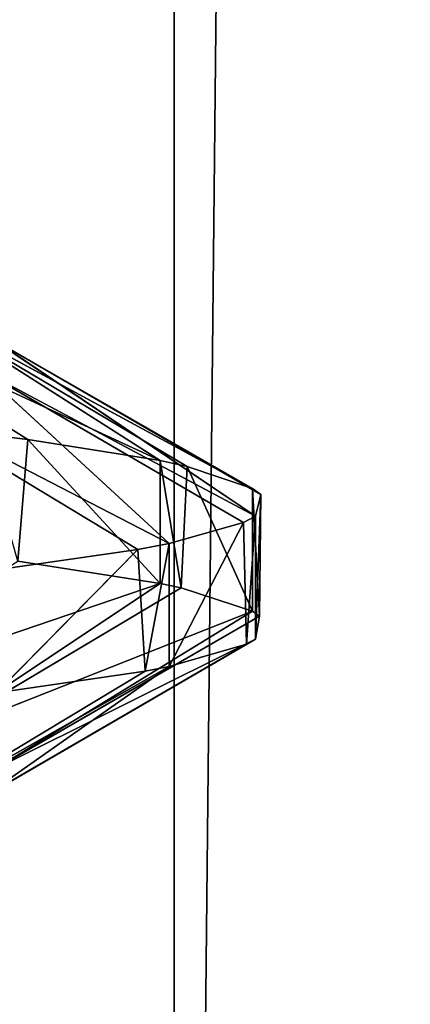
# Model space of a CAD drawing. Extents: x 12 to 103, y 2 to 366.
# Tile 573 of 656: x 61.473 to 61.87, y 248.98 to 249.981. Entities that reach past the tile are written whole.
import ezdxf

# ---------------------------------------------------------------- set-up
doc = ezdxf.new("R2010")
doc.units = 0
doc.header["$LTSCALE"] = 2.54
doc.layers.get('0').update_dxf_attribs({"color": 13, "linetype": 'CONTINUOUS'})

# ---------------------------------------------------------------- blocks, each defined once
blk = doc.blocks.new('SZCZOTKA_DO_WC_EQULA_WISZ_')
at = {"color": 0}
for p, q in [((61.6301, 245.935, 51.2697), (62.8801, 365.435, 51.8878)), ((61.6301, 245.935, 51.2697), (62.8801, 365.435, 51.8878)), ((61.6301, 245.935, 51.2697), (61.6301, 365.435, 51.2697)), ((61.6301, 245.935, 51.2697), (61.6301, 365.435, 51.2697)), ((61.4812, 249.5542, 57.5435), (61.2323, 249.7104, 57.6499)), ((61.2323, 249.7104, 57.6499), (61.6157, 249.5328, 57.9289)), ((61.2323, 249.7104, 57.6499), (61.6157, 249.5328, 57.9289)), ((61.4812, 249.5542, 57.5435), (61.2323, 249.7104, 57.6499)), ((61.7096, 249.5046, 58.4433), (61.3797, 249.6832, 58.0987)), ((61.3797, 249.6832, 58.0987), (61.6157, 249.5328, 57.9289)), ((61.3797, 249.6832, 58.0987), (61.6157, 249.5328, 57.9289)), ((61.3797, 249.6832, 58.0987), (61.6432, 249.5269, 58.0368)), ((61.3797, 249.6832, 58.0987), (61.6432, 249.5269, 58.0368)), ((61.7096, 249.5046, 58.4433), (61.3797, 249.6832, 58.0987)), ((61.7182, 249.4983, 58.559), (61.4479, 249.6546, 58.5738)), ((61.4479, 249.6546, 58.5738), (61.7127, 249.4762, 58.9663)), ((61.4479, 249.6546, 58.5738), (61.7127, 249.4762, 58.9663)), ((61.7096, 249.5046, 58.4433), (61.4479, 249.6546, 58.5738)), ((61.7182, 249.4983, 58.559), (61.4479, 249.6546, 58.5738)), ((61.7096, 249.5046, 58.4433), (61.4479, 249.6546, 58.5738)), ((61.625, 249.4484, 59.4818), (61.4319, 249.6259, 59.0537)), ((61.4319, 249.6259, 59.0537), (61.7127, 249.4762, 58.9663)), ((61.4319, 249.6259, 59.0537), (61.7127, 249.4762, 58.9663)), ((61.4319, 249.6259, 59.0537), (61.7005, 249.4697, 59.0865)), ((61.4319, 249.6259, 59.0537), (61.7005, 249.4697, 59.0865)), ((61.625, 249.4484, 59.4818), (61.4319, 249.6259, 59.0537)), ((61.5929, 249.4423, 59.5952), (61.334, 249.5986, 59.5165)), ((61.625, 249.4484, 59.4818), (61.334, 249.5986, 59.5165)), ((61.5929, 249.4423, 59.5952), (61.334, 249.5986, 59.5165)), ((61.625, 249.4484, 59.4818), (61.334, 249.5986, 59.5165)), ((61.4339, 249.56, 57.4386), (61.4812, 249.5542, 57.5435)), ((61.4339, 249.56, 57.4386), (61.4812, 249.5542, 57.5435)), ((61.4812, 249.5542, 57.5435), (61.471, 249.4305, 57.52)), ((61.4812, 249.5542, 57.5435), (61.471, 249.4305, 57.52)), ((61.4812, 249.5542, 57.5435), (61.6157, 249.4078, 57.9289)), ((61.4812, 249.5542, 57.5435), (61.6157, 249.4078, 57.9289)), ((61.4812, 249.5542, 57.5435), (61.6157, 249.5328, 57.9289)), ((61.4812, 249.5542, 57.5435), (61.6157, 249.5328, 57.9289)), ((61.6157, 249.5328, 57.9289), (61.6157, 249.4078, 57.9289)), ((61.6157, 249.5328, 57.9289), (61.6157, 249.4078, 57.9289)), ((61.6157, 249.5328, 57.9289), (61.6371, 249.4033, 58.0113)), ((61.6157, 249.5328, 57.9289), (61.6371, 249.4033, 58.0113)), ((61.6157, 249.5328, 57.9289), (61.6432, 249.5269, 58.0368)), ((61.6157, 249.5328, 57.9289), (61.6432, 249.5269, 58.0368)), ((61.6432, 249.5269, 58.0368), (61.6371, 249.4033, 58.0113)), ((61.6432, 249.5269, 58.0368), (61.6371, 249.4033, 58.0113)), ((61.6432, 249.5269, 58.0368), (61.7096, 249.3796, 58.4433)), ((61.6432, 249.5269, 58.0368), (61.7096, 249.3796, 58.4433)), ((61.6432, 249.5269, 58.0368), (61.7096, 249.5046, 58.4433)), ((61.6432, 249.5269, 58.0368), (61.7096, 249.5046, 58.4433)), ((61.7096, 249.5046, 58.4433), (61.7096, 249.3796, 58.4433)), ((61.7096, 249.5046, 58.4433), (61.7096, 249.3796, 58.4433)), ((61.7096, 249.5046, 58.4433), (61.7166, 249.3747, 58.5326)), ((61.7096, 249.5046, 58.4433), (61.7166, 249.3747, 58.5326)), ((61.7096, 249.5046, 58.4433), (61.7182, 249.4983, 58.559)), ((61.7096, 249.5046, 58.4433), (61.7182, 249.4983, 58.559)), ((61.7182, 249.4983, 58.559), (61.7127, 249.3512, 58.9663)), ((61.7182, 249.4983, 58.559), (61.7127, 249.3512, 58.9663)), ((61.7182, 249.4983, 58.559), (61.7127, 249.4762, 58.9663)), ((61.7182, 249.4983, 58.559), (61.7127, 249.4762, 58.9663)), ((61.7182, 249.4983, 58.559), (61.7166, 249.3747, 58.5326)), ((61.7182, 249.4983, 58.559), (61.7166, 249.3747, 58.5326)), ((61.7127, 249.4762, 58.9663), (61.7005, 249.4697, 59.0865)), ((61.7127, 249.4762, 58.9663), (61.7005, 249.4697, 59.0865)), ((61.7127, 249.4762, 58.9663), (61.7036, 249.3461, 59.0604)), ((61.7127, 249.4762, 58.9663), (61.7036, 249.3461, 59.0604)), ((61.7127, 249.4762, 58.9663), (61.7127, 249.3512, 58.9663)), ((61.7127, 249.4762, 58.9663), (61.7127, 249.3512, 58.9663)), ((61.7005, 249.4697, 59.0865), (61.625, 249.3234, 59.4818)), ((61.7005, 249.4697, 59.0865), (61.625, 249.3234, 59.4818)), ((61.7005, 249.4697, 59.0865), (61.625, 249.4484, 59.4818)), ((61.7005, 249.4697, 59.0865), (61.625, 249.4484, 59.4818)), ((61.7005, 249.4697, 59.0865), (61.7036, 249.3461, 59.0604)), ((61.7005, 249.4697, 59.0865), (61.7036, 249.3461, 59.0604)), ((61.5929, 249.4423, 59.5952), (61.4491, 249.2966, 59.9742)), ((61.5929, 249.4423, 59.5952), (61.4491, 249.2966, 59.9742)), ((61.5929, 249.4423, 59.5952), (61.4491, 249.4216, 59.9743)), ((61.5929, 249.4423, 59.5952), (61.4491, 249.4216, 59.9743)), ((61.625, 249.4484, 59.4818), (61.5929, 249.4423, 59.5952)), ((61.625, 249.4484, 59.4818), (61.5929, 249.4423, 59.5952)), ((61.5929, 249.4423, 59.5952), (61.6003, 249.3186, 59.5705)), ((61.5929, 249.4423, 59.5952), (61.6003, 249.3186, 59.5705)), ((61.625, 249.4484, 59.4818), (61.6003, 249.3186, 59.5705)), ((61.625, 249.4484, 59.4818), (61.6003, 249.3186, 59.5705)), ((61.625, 249.4484, 59.4818), (61.625, 249.3234, 59.4818)), ((61.625, 249.4484, 59.4818), (61.625, 249.3234, 59.4818)), ((61.6157, 249.4078, 57.9289), (61.471, 249.4305, 57.52)), ((61.6157, 249.4078, 57.9289), (61.471, 249.4305, 57.52)), ((61.2231, 249.2742, 57.6285), (61.6157, 249.4078, 57.9289)), ((61.2231, 249.2742, 57.6285), (61.6157, 249.4078, 57.9289)), ((61.6157, 249.4078, 57.9289), (61.3742, 249.2471, 58.0755)), ((61.6157, 249.4078, 57.9289), (61.3742, 249.2471, 58.0755)), ((61.6371, 249.4033, 58.0113), (61.3742, 249.2471, 58.0755)), ((61.6371, 249.4033, 58.0113), (61.3742, 249.2471, 58.0755)), ((61.6371, 249.4033, 58.0113), (61.6157, 249.4078, 57.9289)), ((61.6371, 249.4033, 58.0113), (61.6157, 249.4078, 57.9289)), ((61.7096, 249.3796, 58.4433), (61.6371, 249.4033, 58.0113)), ((61.7096, 249.3796, 58.4433), (61.6371, 249.4033, 58.0113)), ((61.3742, 249.2471, 58.0755), (61.7096, 249.3796, 58.4433)), ((61.3742, 249.2471, 58.0755), (61.7096, 249.3796, 58.4433)), ((61.7096, 249.3796, 58.4433), (61.4465, 249.2185, 58.5497)), ((61.7096, 249.3796, 58.4433), (61.4465, 249.2185, 58.5497)), ((61.7166, 249.3747, 58.5326), (61.4465, 249.2185, 58.5497)), ((61.7166, 249.3747, 58.5326), (61.4465, 249.2185, 58.5497)), ((61.7166, 249.3747, 58.5326), (61.7096, 249.3796, 58.4433)), ((61.7166, 249.3747, 58.5326), (61.7096, 249.3796, 58.4433)), ((61.7127, 249.3512, 58.9663), (61.7166, 249.3747, 58.5326)), ((61.7127, 249.3512, 58.9663), (61.7166, 249.3747, 58.5326)), ((61.7127, 249.3512, 58.9663), (61.4347, 249.1898, 59.0299)), ((61.7127, 249.3512, 58.9663), (61.4347, 249.1898, 59.0299)), ((61.4465, 249.2185, 58.5497), (61.7127, 249.3512, 58.9663)), ((61.4465, 249.2185, 58.5497), (61.7127, 249.3512, 58.9663)), ((61.7036, 249.3461, 59.0604), (61.7127, 249.3512, 58.9663)), ((61.7036, 249.3461, 59.0604), (61.7127, 249.3512, 58.9663)), ((61.7036, 249.3461, 59.0604), (61.4347, 249.1898, 59.0299)), ((61.7036, 249.3461, 59.0604), (61.4347, 249.1898, 59.0299)), ((61.625, 249.3234, 59.4818), (61.7036, 249.3461, 59.0604)), ((61.625, 249.3234, 59.4818), (61.7036, 249.3461, 59.0604)), ((61.625, 249.3234, 59.4818), (61.3407, 249.1624, 59.494)), ((61.625, 249.3234, 59.4818), (61.3407, 249.1624, 59.494)), ((61.4347, 249.1898, 59.0299), (61.625, 249.3234, 59.4818)), ((61.4347, 249.1898, 59.0299), (61.625, 249.3234, 59.4818)), ((61.6003, 249.3186, 59.5705), (61.625, 249.3234, 59.4818)), ((61.6003, 249.3186, 59.5705), (61.625, 249.3234, 59.4818)), ((61.6003, 249.3186, 59.5705), (61.3407, 249.1624, 59.494)), ((61.6003, 249.3186, 59.5705), (61.3407, 249.1624, 59.494)), ((61.4491, 249.2966, 59.9742), (61.6003, 249.3186, 59.5705)), ((61.4491, 249.2966, 59.9742), (61.6003, 249.3186, 59.5705))]:
    blk.add_line(p, q, dxfattribs=at)
mesh = blk.add_polyface(dxfattribs=at)
corners = [(61.6301, 245.935, 51.2697), (60.2917, 245.935, 50.878), (61.6301, 365.435, 51.2697)]
mesh.append_faces([[corners[k] for k in face] for face in [(0, 1, 2)]], dxfattribs={"color": 0})
mesh = blk.add_polyface(dxfattribs=at)
corners = [(61.6301, 365.435, 51.2697), (60.2917, 245.935, 50.878), (60.2917, 365.435, 50.878)]
mesh.append_faces([[corners[k] for k in face] for face in [(0, 1, 2)]], dxfattribs={"color": 0})
mesh = blk.add_polyface(dxfattribs=at)
corners = [(62.5631, 245.935, 65.7406), (61.2861, 365.435, 66.3008), (61.2861, 245.935, 66.3008)]
mesh.append_faces([[corners[k] for k in face] for face in [(0, 1, 2)]], dxfattribs={"color": 0})
mesh = blk.add_polyface(dxfattribs=at)
corners = [(62.5631, 365.435, 65.7406), (61.2861, 365.435, 66.3008), (62.5631, 245.935, 65.7406)]
mesh.append_faces([[corners[k] for k in face] for face in [(0, 1, 2)]], dxfattribs={"color": 0})
mesh = blk.add_polyface(dxfattribs=at)
corners = [(62.8801, 245.935, 51.8878), (61.6301, 245.935, 51.2697), (62.8801, 365.435, 51.8878)]
mesh.append_faces([[corners[k] for k in face] for face in [(0, 1, 2)]], dxfattribs={"color": 0})
mesh = blk.add_polyface(dxfattribs=at)
corners = [(62.8801, 365.435, 51.8878), (61.6301, 245.935, 51.2697), (61.6301, 365.435, 51.2697)]
mesh.append_faces([[corners[k] for k in face] for face in [(0, 1, 2)]], dxfattribs={"color": 0})
mesh = blk.add_polyface(dxfattribs=at)
corners = [(61.6157, 249.5328, 57.9289), (61.4812, 249.5542, 57.5435), (61.2323, 249.7104, 57.6499)]
mesh.append_faces([[corners[k] for k in face] for face in [(0, 1, 2)]], dxfattribs={"color": 0})
mesh = blk.add_polyface(dxfattribs=at)
corners = [(61.3797, 249.6832, 58.0987), (61.6157, 249.5328, 57.9289), (61.2323, 249.7104, 57.6499)]
mesh.append_faces([[corners[k] for k in face] for face in [(0, 1, 2)]], dxfattribs={"color": 0})
mesh = blk.add_polyface(dxfattribs=at)
corners = [(61.2323, 249.7104, 57.6499), (61.4812, 249.5542, 57.5435), (61.4339, 249.56, 57.4386)]
mesh.append_faces([[corners[k] for k in face] for face in [(0, 1, 2)]], dxfattribs={"color": 0})
mesh = blk.add_polyface(dxfattribs=at)
corners = [(61.4479, 249.6546, 58.5738), (61.7096, 249.5046, 58.4433), (61.3797, 249.6832, 58.0987)]
mesh.append_faces([[corners[k] for k in face] for face in [(0, 1, 2)]], dxfattribs={"color": 0})
mesh = blk.add_polyface(dxfattribs=at)
corners = [(61.3797, 249.6832, 58.0987), (61.6432, 249.5269, 58.0368), (61.6157, 249.5328, 57.9289)]
mesh.append_faces([[corners[k] for k in face] for face in [(0, 1, 2)]], dxfattribs={"color": 0})
mesh = blk.add_polyface(dxfattribs=at)
corners = [(61.7096, 249.5046, 58.4433), (61.6432, 249.5269, 58.0368), (61.3797, 249.6832, 58.0987)]
mesh.append_faces([[corners[k] for k in face] for face in [(0, 1, 2)]], dxfattribs={"color": 0})
mesh = blk.add_polyface(dxfattribs=at)
corners = [(61.4319, 249.6259, 59.0537), (61.7127, 249.4762, 58.9663), (61.4479, 249.6546, 58.5738)]
mesh.append_faces([[corners[k] for k in face] for face in [(0, 1, 2)]], dxfattribs={"color": 0})
mesh = blk.add_polyface(dxfattribs=at)
corners = [(61.7127, 249.4762, 58.9663), (61.7182, 249.4983, 58.559), (61.4479, 249.6546, 58.5738)]
mesh.append_faces([[corners[k] for k in face] for face in [(0, 1, 2)]], dxfattribs={"color": 0})
mesh = blk.add_polyface(dxfattribs=at)
corners = [(61.4479, 249.6546, 58.5738), (61.7182, 249.4983, 58.559), (61.7096, 249.5046, 58.4433)]
mesh.append_faces([[corners[k] for k in face] for face in [(0, 1, 2)]], dxfattribs={"color": 0})
mesh = blk.add_polyface(dxfattribs=at)
corners = [(61.334, 249.5986, 59.5165), (61.625, 249.4484, 59.4818), (61.4319, 249.6259, 59.0537)]
mesh.append_faces([[corners[k] for k in face] for face in [(0, 1, 2)]], dxfattribs={"color": 0})
mesh = blk.add_polyface(dxfattribs=at)
corners = [(61.7005, 249.4697, 59.0865), (61.7127, 249.4762, 58.9663), (61.4319, 249.6259, 59.0537)]
mesh.append_faces([[corners[k] for k in face] for face in [(0, 1, 2)]], dxfattribs={"color": 0})
mesh = blk.add_polyface(dxfattribs=at)
corners = [(61.625, 249.4484, 59.4818), (61.7005, 249.4697, 59.0865), (61.4319, 249.6259, 59.0537)]
mesh.append_faces([[corners[k] for k in face] for face in [(0, 1, 2)]], dxfattribs={"color": 0})
mesh = blk.add_polyface(dxfattribs=at)
corners = [(61.4491, 249.4216, 59.9743), (61.5929, 249.4423, 59.5952), (61.334, 249.5986, 59.5165)]
mesh.append_faces([[corners[k] for k in face] for face in [(0, 1, 2)]], dxfattribs={"color": 0})
mesh = blk.add_polyface(dxfattribs=at)
corners = [(61.5929, 249.4423, 59.5952), (61.625, 249.4484, 59.4818), (61.334, 249.5986, 59.5165)]
mesh.append_faces([[corners[k] for k in face] for face in [(0, 1, 2)]], dxfattribs={"color": 0})
mesh = blk.add_polyface(dxfattribs=at)
corners = [(61.4339, 249.56, 57.4386), (61.4812, 249.5542, 57.5435), (61.471, 249.4305, 57.52)]
mesh.append_faces([[corners[k] for k in face] for face in [(0, 1, 2)]], dxfattribs={"color": 0})
mesh = blk.add_polyface(dxfattribs=at)
corners = [(61.4812, 249.5542, 57.5435), (61.6157, 249.4078, 57.9289), (61.471, 249.4305, 57.52)]
mesh.append_faces([[corners[k] for k in face] for face in [(0, 1, 2)]], dxfattribs={"color": 0})
mesh = blk.add_polyface(dxfattribs=at)
corners = [(61.4812, 249.5542, 57.5435), (61.6157, 249.5328, 57.9289), (61.6157, 249.4078, 57.9289)]
mesh.append_faces([[corners[k] for k in face] for face in [(0, 1, 2)]], dxfattribs={"color": 0})
mesh = blk.add_polyface(dxfattribs=at)
corners = [(61.6157, 249.5328, 57.9289), (61.6371, 249.4033, 58.0113), (61.6157, 249.4078, 57.9289)]
mesh.append_faces([[corners[k] for k in face] for face in [(0, 1, 2)]], dxfattribs={"color": 0})
mesh = blk.add_polyface(dxfattribs=at)
corners = [(61.6157, 249.5328, 57.9289), (61.6432, 249.5269, 58.0368), (61.6371, 249.4033, 58.0113)]
mesh.append_faces([[corners[k] for k in face] for face in [(0, 1, 2)]], dxfattribs={"color": 0})
mesh = blk.add_polyface(dxfattribs=at)
corners = [(61.6432, 249.5269, 58.0368), (61.7096, 249.3796, 58.4433), (61.6371, 249.4033, 58.0113)]
mesh.append_faces([[corners[k] for k in face] for face in [(0, 1, 2)]], dxfattribs={"color": 0})
mesh = blk.add_polyface(dxfattribs=at)
corners = [(61.6432, 249.5269, 58.0368), (61.7096, 249.5046, 58.4433), (61.7096, 249.3796, 58.4433)]
mesh.append_faces([[corners[k] for k in face] for face in [(0, 1, 2)]], dxfattribs={"color": 0})
mesh = blk.add_polyface(dxfattribs=at)
corners = [(61.7096, 249.5046, 58.4433), (61.7166, 249.3747, 58.5326), (61.7096, 249.3796, 58.4433)]
mesh.append_faces([[corners[k] for k in face] for face in [(0, 1, 2)]], dxfattribs={"color": 0})
mesh = blk.add_polyface(dxfattribs=at)
corners = [(61.7096, 249.5046, 58.4433), (61.7182, 249.4983, 58.559), (61.7166, 249.3747, 58.5326)]
mesh.append_faces([[corners[k] for k in face] for face in [(0, 1, 2)]], dxfattribs={"color": 0})
mesh = blk.add_polyface(dxfattribs=at)
corners = [(61.7182, 249.4983, 58.559), (61.7127, 249.3512, 58.9663), (61.7166, 249.3747, 58.5326)]
mesh.append_faces([[corners[k] for k in face] for face in [(0, 1, 2)]], dxfattribs={"color": 0})
mesh = blk.add_polyface(dxfattribs=at)
corners = [(61.7182, 249.4983, 58.559), (61.7127, 249.4762, 58.9663), (61.7127, 249.3512, 58.9663)]
mesh.append_faces([[corners[k] for k in face] for face in [(0, 1, 2)]], dxfattribs={"color": 0})
mesh = blk.add_polyface(dxfattribs=at)
corners = [(61.7127, 249.4762, 58.9663), (61.7005, 249.4697, 59.0865), (61.7036, 249.3461, 59.0604)]
mesh.append_faces([[corners[k] for k in face] for face in [(0, 1, 2)]], dxfattribs={"color": 0})
mesh = blk.add_polyface(dxfattribs=at)
corners = [(61.7127, 249.4762, 58.9663), (61.7036, 249.3461, 59.0604), (61.7127, 249.3512, 58.9663)]
mesh.append_faces([[corners[k] for k in face] for face in [(0, 1, 2)]], dxfattribs={"color": 0})
mesh = blk.add_polyface(dxfattribs=at)
corners = [(61.7005, 249.4697, 59.0865), (61.625, 249.3234, 59.4818), (61.7036, 249.3461, 59.0604)]
mesh.append_faces([[corners[k] for k in face] for face in [(0, 1, 2)]], dxfattribs={"color": 0})
mesh = blk.add_polyface(dxfattribs=at)
corners = [(61.7005, 249.4697, 59.0865), (61.625, 249.4484, 59.4818), (61.625, 249.3234, 59.4818)]
mesh.append_faces([[corners[k] for k in face] for face in [(0, 1, 2)]], dxfattribs={"color": 0})
mesh = blk.add_polyface(dxfattribs=at)
corners = [(61.5929, 249.4423, 59.5952), (61.4491, 249.2966, 59.9742), (61.6003, 249.3186, 59.5705)]
mesh.append_faces([[corners[k] for k in face] for face in [(0, 1, 2)]], dxfattribs={"color": 0})
mesh = blk.add_polyface(dxfattribs=at)
corners = [(61.5929, 249.4423, 59.5952), (61.4491, 249.4216, 59.9743), (61.4491, 249.2966, 59.9742)]
mesh.append_faces([[corners[k] for k in face] for face in [(0, 1, 2)]], dxfattribs={"color": 0})
mesh = blk.add_polyface(dxfattribs=at)
corners = [(61.625, 249.4484, 59.4818), (61.5929, 249.4423, 59.5952), (61.6003, 249.3186, 59.5705)]
mesh.append_faces([[corners[k] for k in face] for face in [(0, 1, 2)]], dxfattribs={"color": 0})
mesh = blk.add_polyface(dxfattribs=at)
corners = [(61.625, 249.4484, 59.4818), (61.6003, 249.3186, 59.5705), (61.625, 249.3234, 59.4818)]
mesh.append_faces([[corners[k] for k in face] for face in [(0, 1, 2)]], dxfattribs={"color": 0})
mesh = blk.add_polyface(dxfattribs=at)
corners = [(61.6157, 249.4078, 57.9289), (61.2231, 249.2742, 57.6285), (61.471, 249.4305, 57.52)]
mesh.append_faces([[corners[k] for k in face] for face in [(0, 1, 2)]], dxfattribs={"color": 0})
mesh = blk.add_polyface(dxfattribs=at)
corners = [(61.3742, 249.2471, 58.0755), (61.2231, 249.2742, 57.6285), (61.6157, 249.4078, 57.9289)]
mesh.append_faces([[corners[k] for k in face] for face in [(0, 1, 2)]], dxfattribs={"color": 0})
mesh = blk.add_polyface(dxfattribs=at)
corners = [(61.3742, 249.2471, 58.0755), (61.6157, 249.4078, 57.9289), (61.6371, 249.4033, 58.0113)]
mesh.append_faces([[corners[k] for k in face] for face in [(0, 1, 2)]], dxfattribs={"color": 0})
mesh = blk.add_polyface(dxfattribs=at)
corners = [(61.7096, 249.3796, 58.4433), (61.3742, 249.2471, 58.0755), (61.6371, 249.4033, 58.0113)]
mesh.append_faces([[corners[k] for k in face] for face in [(0, 1, 2)]], dxfattribs={"color": 0})
mesh = blk.add_polyface(dxfattribs=at)
corners = [(61.4465, 249.2185, 58.5497), (61.3742, 249.2471, 58.0755), (61.7096, 249.3796, 58.4433)]
mesh.append_faces([[corners[k] for k in face] for face in [(0, 1, 2)]], dxfattribs={"color": 0})
mesh = blk.add_polyface(dxfattribs=at)
corners = [(61.4465, 249.2185, 58.5497), (61.7096, 249.3796, 58.4433), (61.7166, 249.3747, 58.5326)]
mesh.append_faces([[corners[k] for k in face] for face in [(0, 1, 2)]], dxfattribs={"color": 0})
mesh = blk.add_polyface(dxfattribs=at)
corners = [(61.7127, 249.3512, 58.9663), (61.4465, 249.2185, 58.5497), (61.7166, 249.3747, 58.5326)]
mesh.append_faces([[corners[k] for k in face] for face in [(0, 1, 2)]], dxfattribs={"color": 0})
mesh = blk.add_polyface(dxfattribs=at)
corners = [(61.4347, 249.1898, 59.0299), (61.4465, 249.2185, 58.5497), (61.7127, 249.3512, 58.9663)]
mesh.append_faces([[corners[k] for k in face] for face in [(0, 1, 2)]], dxfattribs={"color": 0})
mesh = blk.add_polyface(dxfattribs=at)
corners = [(61.7036, 249.3461, 59.0604), (61.4347, 249.1898, 59.0299), (61.7127, 249.3512, 58.9663)]
mesh.append_faces([[corners[k] for k in face] for face in [(0, 1, 2)]], dxfattribs={"color": 0})
mesh = blk.add_polyface(dxfattribs=at)
corners = [(61.625, 249.3234, 59.4818), (61.4347, 249.1898, 59.0299), (61.7036, 249.3461, 59.0604)]
mesh.append_faces([[corners[k] for k in face] for face in [(0, 1, 2)]], dxfattribs={"color": 0})
mesh = blk.add_polyface(dxfattribs=at)
corners = [(61.3407, 249.1624, 59.494), (61.4347, 249.1898, 59.0299), (61.625, 249.3234, 59.4818)]
mesh.append_faces([[corners[k] for k in face] for face in [(0, 1, 2)]], dxfattribs={"color": 0})
mesh = blk.add_polyface(dxfattribs=at)
corners = [(61.6003, 249.3186, 59.5705), (61.3407, 249.1624, 59.494), (61.625, 249.3234, 59.4818)]
mesh.append_faces([[corners[k] for k in face] for face in [(0, 1, 2)]], dxfattribs={"color": 0})
mesh = blk.add_polyface(dxfattribs=at)
corners = [(61.4491, 249.2966, 59.9742), (61.3407, 249.1624, 59.494), (61.6003, 249.3186, 59.5705)]
mesh.append_faces([[corners[k] for k in face] for face in [(0, 1, 2)]], dxfattribs={"color": 0})

msp = doc.modelspace()

# ---------------------------------------------------------------- block references
at = {"color": 0}
msp.add_blockref('SZCZOTKA_DO_WC_EQULA_WISZ_', (0, 0), dxfattribs=at)

doc.saveas('drawing.dxf')
